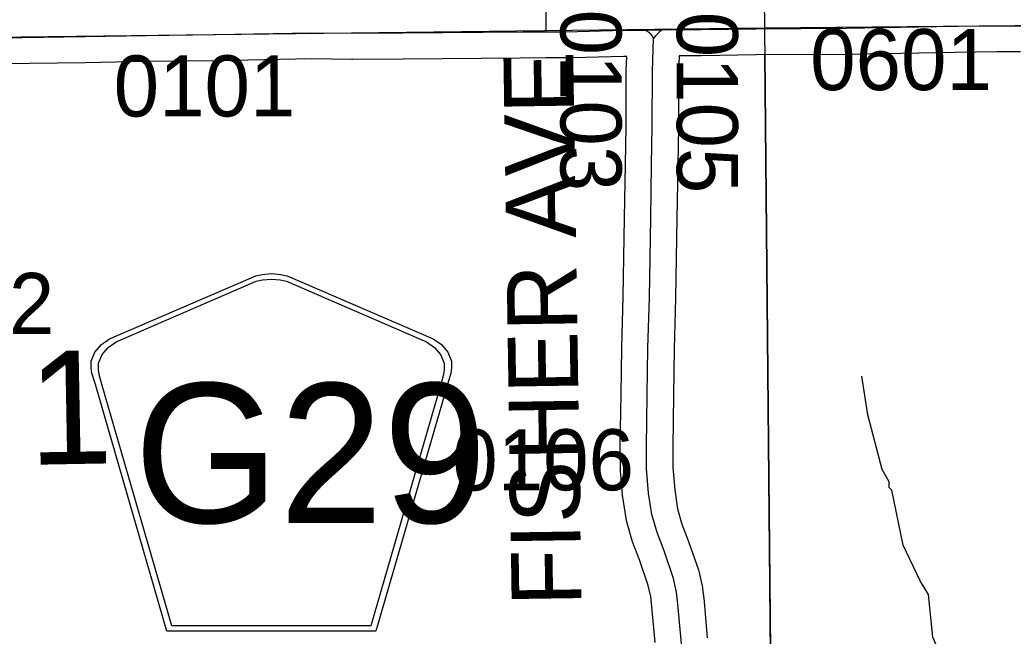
# Model space of a CAD drawing. Extents: x 23.6 to 68.7, y -63 to -29.
# Drawn here: x 37.766 to 38.904, y -40.391 to -39.684 of the extents above; entities that cross this region are included whole.
import ezdxf

# ---------------------------------------------------------------- set-up
doc = ezdxf.new("R2010")
doc.units = 0
for name, color, linetype in [('tdCoHydroRiver', 7, 'Continuous'), ('tdCoSecRdNmbr', 7, 'Continuous'), ('tdCoSecRdTxt', 7, 'Continuous'), ('tdCoSecRteBand', 7, 'Continuous'), ('tdCoSecRteCL', 7, 'Continuous'), ('tdCoSectLine', 7, 'Continuous'), ('tdCoSectLinePart', 7, 'Continuous'), ('tdCoSectNmbr', 7, 'Continuous'), ('tdCoShieldCoRte', 7, 'Continuous'), ('tdCoSurfGravel', 7, 'Continuous'), ('tdCoTwpBndry', 7, 'Continuous'), ('tdCoTwpBndryShd', 7, 'Continuous')]:
    doc.layers.add(name, color=color, linetype=linetype)

msp = doc.modelspace()

# ---------------------------------------------------------------- linework, layer by layer
at = {"layer": 'tdCoHydroRiver'}
msp.add_lwpolyline([(38.7499, -41.0428), (38.7702, -41.0142), (38.8, -40.9982), (38.8141, -40.9791), (38.8165, -40.8859), (38.8164, -40.6792), (38.821, -40.6649), (38.8224, -40.6333), (38.8424, -40.5748), (38.8436, -40.5211), (38.8467, -40.5163), (38.8481, -40.5021), (38.8478, -40.4642), (38.8367, -40.4485), (38.8125, -40.3919), (38.8074, -40.343), (38.7978, -40.3273), (38.7785, -40.2864), (38.7654, -40.2234), (38.7622, -40.2203), (38.7622, -40.2139), (38.7542, -40.1998), (38.7379, -40.1368), (38.7312, -40.0926)], dxfattribs=at)
at = {"layer": 'tdCoSecRteBand'}
for points in [[(38.4943, -40.3981), (38.4906, -40.3572), (38.4892, -40.3451), (38.4864, -40.3326), (38.4764, -40.3032), (38.4684, -40.2824), (38.4679, -40.2811), (38.4675, -40.2798), (38.4618, -40.2595), (38.4613, -40.2578), (38.461, -40.256), (38.4571, -40.2313), (38.4569, -40.2302), (38.4568, -40.2291), (38.4546, -40.2009), (38.4545, -40.1998), (38.4545, -40.1987), (38.4543, -40.1739), (38.4543, -40.1736), (38.4543, -40.1732), (38.4551, -40.1136), (38.4551, -40.1136), (38.4551, -40.1136), (38.4559, -40.0599), (38.4559, -40.0597), (38.4559, -40.0595), (38.4576, -40.0018), (38.4592, -39.9109), (38.4602, -39.8499), (38.4609, -39.8063), (38.4611, -39.7432), (38.4611, -39.7427), (38.4611, -39.7422), (38.4617, -39.726), (38.4584, -39.7261), (38.3994, -39.7277), (38.3994, -39.7278), (38.3928, -39.7278), (38.3924, -39.7278), (38.3695, -39.7278), (38.3396, -39.7281), (38.3396, -39.7279), (38.2054, -39.729), (38.2054, -39.729), (38.2054, -39.729), (38.1474, -39.7294), (38.1471, -39.7294), (38.1468, -39.7294), (38.1007, -39.7288), (37.9909, -39.731), (37.9908, -39.731), (37.9907, -39.731), (37.9114, -39.732), (37.8411, -39.7332), (37.841, -39.7332), (37.841, -39.7332), (37.7455, -39.7345)], [(38.9127, -39.7209), (38.8856, -39.7209), (38.8375, -39.7215), (38.7139, -39.7237), (38.7137, -39.7237), (38.7135, -39.7237), (38.6099, -39.7243), (38.5471, -39.7253), (38.547, -39.7253), (38.5469, -39.7253), (38.5218, -39.7255), (38.5211, -39.7439), (38.5209, -39.8067), (38.5209, -39.8069), (38.5208, -39.807), (38.5202, -39.8508), (38.5202, -39.8508), (38.5202, -39.8509), (38.5192, -39.9119), (38.5192, -39.9119), (38.5192, -39.912), (38.5176, -40.003), (38.5176, -40.0031), (38.5176, -40.0033), (38.5159, -40.0611), (38.5151, -40.1145), (38.5143, -40.1737), (38.5145, -40.1972), (38.5166, -40.2231), (38.52, -40.2449), (38.5249, -40.2622), (38.5326, -40.2823), (38.5328, -40.2828), (38.533, -40.2834), (38.5437, -40.3148), (38.5442, -40.3164), (38.5446, -40.3179), (38.5481, -40.3335), (38.5484, -40.3351), (38.5486, -40.3366), (38.5502, -40.3506), (38.5503, -40.351), (38.5503, -40.3514), (38.554, -40.3927)]]:
    msp.add_lwpolyline(points, dxfattribs=at)
at = {"layer": 'tdCoSecRteCL'}
msp.add_line((38.482, -39.6959), (38.5024, -39.6957), dxfattribs=at)
for points in [[(38.3694, -39.6978), (38.3688, -39.639), (38.3681, -39.5779), (38.3676, -39.5027), (38.365, -39.4223), (38.3645, -39.379), (38.3638, -39.3257), (38.3627, -39.2752), (38.3615, -39.214), (38.3606, -39.2017)], [(38.3694, -39.6978), (38.3924, -39.6978), (38.4579, -39.6961), (38.482, -39.6959)], [(38.4925, -39.7055), (38.4911, -39.7029), (38.4893, -39.7006), (38.4871, -39.6987), (38.4847, -39.6971), (38.482, -39.6959)], [(38.5024, -39.6957), (38.4994, -39.6976), (38.4968, -39.7), (38.4945, -39.7026), (38.4925, -39.7055)], [(38.5024, -39.6957), (38.5467, -39.6953), (38.6096, -39.6943), (38.7134, -39.6937), (38.8371, -39.6915), (38.8854, -39.6909), (38.9144, -39.6909), (38.9296, -39.6927), (38.9596, -39.6996), (39.016, -39.7113), (39.0572, -39.7205), (39.0793, -39.7245), (39.0904, -39.7257), (39.103, -39.7257), (39.1162, -39.7239), (39.1786, -39.7077), (39.1884, -39.7048)], [(37.6099, -39.7056), (37.6612, -39.7063), (37.6938, -39.7061), (37.7188, -39.7046), (37.7451, -39.7046), (37.8406, -39.7032), (37.911, -39.702), (37.9903, -39.701), (38.1006, -39.6988), (38.1472, -39.6994), (38.2052, -39.699), (38.3431, -39.6978), (38.3694, -39.6978)], [(38.5427, -40.6881), (38.5453, -40.6773), (38.5461, -40.6442), (38.5443, -40.6132), (38.5365, -40.5273), (38.5313, -40.4749), (38.5241, -40.3954), (38.5204, -40.3541), (38.5188, -40.3401), (38.5153, -40.3245), (38.5046, -40.293), (38.4964, -40.2717), (38.4906, -40.2513), (38.4867, -40.2267), (38.4845, -40.1985), (38.4843, -40.1736), (38.4851, -40.114), (38.4859, -40.0604), (38.4876, -40.0024), (38.4892, -39.9114), (38.4902, -39.8504), (38.4909, -39.8066), (38.4911, -39.7433), (38.4925, -39.7055)]]:
    msp.add_lwpolyline(points, dxfattribs=at)
at = {"layer": 'tdCoSectLine'}
for points in [[(38.608, -38.6971), (38.6195, -39.6934)], [(38.6195, -39.6934), (39.5616, -39.6843)], [(37.6095, -39.7056), (38.6195, -39.6934)], [(38.6195, -39.6934), (38.629, -40.6849)]]:
    msp.add_lwpolyline(points, dxfattribs=at)
at = {"layer": 'tdCoSectLinePart'}
msp.add_lwpolyline([(38.6198, -39.7242), (38.6287, -40.6546)], dxfattribs=at)
at = {"layer": 'tdCoShieldCoRte'}
for points in [[(37.9347, -40.3851), (37.8528, -40.1022), (37.8489, -40.089), (37.8482, -40.0832), (37.8482, -40.0753), (37.8524, -40.065), (37.8597, -40.0565), (37.8692, -40.0499), (38.0365, -39.9775), (38.044, -39.9759), (38.0545, -39.975), (38.0649, -39.9759), (38.0724, -39.9775), (38.2397, -40.0499), (38.2493, -40.0565), (38.2565, -40.065), (38.2608, -40.0753), (38.2608, -40.0832), (38.26, -40.089), (38.2562, -40.1022), (38.1742, -40.3851)], [(37.9406, -40.3788), (37.8608, -40.1035), (37.8571, -40.0909), (37.8564, -40.0852), (37.8564, -40.0777), (37.8605, -40.0678), (37.8675, -40.0597), (37.8767, -40.0533), (38.0372, -39.9838), (38.0445, -39.9822), (38.0545, -39.9814), (38.0645, -39.9822), (38.0717, -39.9838), (38.2323, -40.0533), (38.2415, -40.0597), (38.2484, -40.0678), (38.2525, -40.0777), (38.2525, -40.0852), (38.2518, -40.0909), (38.2481, -40.1035), (38.1684, -40.3788)]]:
    msp.add_lwpolyline(points, close=True, dxfattribs=at)
at = {"layer": 'tdCoSurfGravel'}
for points in [[(38.3694, -39.6978), (38.3688, -39.639), (38.3681, -39.5779), (38.3676, -39.5027), (38.365, -39.4223), (38.3645, -39.379), (38.3638, -39.3257), (38.3627, -39.2752), (38.3615, -39.214), (38.3606, -39.2017), (38.3589, -39.1705), (38.3584, -39.0924), (38.357, -39.0079), (38.3559, -38.9234), (38.3544, -38.8291), (38.3534, -38.7413), (38.3526, -38.7086), (38.3521, -38.7)], [(38.6096, -39.6943), (38.7134, -39.6937), (38.8371, -39.6915), (38.8854, -39.6909), (38.9144, -39.6909), (38.9296, -39.6927), (38.9596, -39.6996), (39.016, -39.7113), (39.0572, -39.7205), (39.0793, -39.7245), (39.0904, -39.7257), (39.103, -39.7257), (39.1162, -39.7239), (39.1786, -39.7077), (39.1884, -39.7048), (39.2206, -39.6953), (39.2393, -39.6911), (39.2575, -39.6894), (39.2748, -39.6892), (39.3441, -39.6878), (39.4333, -39.6878), (39.5548, -39.6846), (39.562, -39.6843)], [(37.6099, -39.7056), (37.6612, -39.7063), (37.6938, -39.7061), (37.7188, -39.7046), (37.7451, -39.7046), (37.8406, -39.7032), (37.911, -39.702), (37.9903, -39.701), (38.1006, -39.6988), (38.1472, -39.6994), (38.2052, -39.699), (38.3431, -39.6978), (38.3694, -39.6978), (38.3924, -39.6978), (38.4579, -39.6961), (38.482, -39.6959), (38.5024, -39.6957), (38.5467, -39.6953), (38.6096, -39.6943)], [(38.5241, -40.3954), (38.5204, -40.3541), (38.5188, -40.3401), (38.5153, -40.3245), (38.5046, -40.293), (38.4964, -40.2717), (38.4906, -40.2513), (38.4867, -40.2267), (38.4845, -40.1985), (38.4843, -40.1736), (38.4851, -40.114), (38.4859, -40.0604), (38.4876, -40.0024), (38.4892, -39.9114), (38.4902, -39.8504), (38.4909, -39.8066), (38.4911, -39.7433), (38.4925, -39.7055), (38.4911, -39.7029), (38.4893, -39.7006), (38.4871, -39.6987), (38.4847, -39.6971), (38.482, -39.6959)], [(38.5024, -39.6957), (38.4994, -39.6976), (38.4968, -39.7), (38.4945, -39.7026), (38.4925, -39.7055)]]:
    msp.add_lwpolyline(points, dxfattribs=at)
at = {"layer": 'tdCoTwpBndry'}
msp.add_lwpolyline([(38.6287, -40.6549), (38.6198, -39.7242)], dxfattribs=at)
at = {"layer": 'tdCoTwpBndryShd'}
for points in [[(38.5483, -33.7216), (38.5605, -34.6979), (38.5712, -35.6968), (38.5821, -36.696), (38.5961, -37.695), (38.608, -38.6971), (38.6195, -39.6934), (38.629, -40.6849), (38.6311, -41.6817)], [(38.6195, -39.6934), (39.5616, -39.6843), (39.5742, -39.6838), (40.5611, -39.6683), (41.5683, -39.6541), (42.5674, -39.6377), (43.5662, -39.622), (44.5679, -39.6075), (45.5407, -39.5955), (46.5429, -39.583), (47.54, -39.5686), (48.539, -39.5548), (49.5382, -39.5405), (50.5363, -39.5259), (51.521, -39.5092), (52.5152, -39.4896), (53.5218, -39.475), (54.5113, -39.4623), (55.5087, -39.4446), (56.5102, -39.4286)]]:
    msp.add_lwpolyline(points, dxfattribs=at)

# ---------------------------------------------------------------- texts
at = {"layer": 'tdCoSecRdNmbr'}
for s, rotation, p in [('0103', 270.0279, (38.3857, -39.6723)), ('0105', 270.028, (38.519, -39.6748)), ('0601', 0.0303, (38.6719, -39.7647)), ('0101', 0.0297, (37.8738, -39.7949)), ('0102', 0.0295, (37.5976, -40.0444)), ('0106', 0.03, (38.2618, -40.2236))]:
    msp.add_text(s, height=0.07, rotation=rotation, dxfattribs=at).set_placement(p)
at = {"layer": 'tdCoSecRdTxt'}
msp.add_text('FISHER AVE', height=0.08, rotation=90.8657, dxfattribs=at).set_placement((38.4099, -40.3558))
at = {"layer": 'tdCoSectNmbr'}
msp.add_text('1', height=0.13, rotation=1.0296, dxfattribs=at).set_placement((37.7769, -40.1943))
at = {"layer": 'tdCoShieldCoRte'}
msp.add_text('G29', height=0.16, dxfattribs=at).set_placement((37.8971, -40.2608))

doc.saveas('drawing.dxf')
